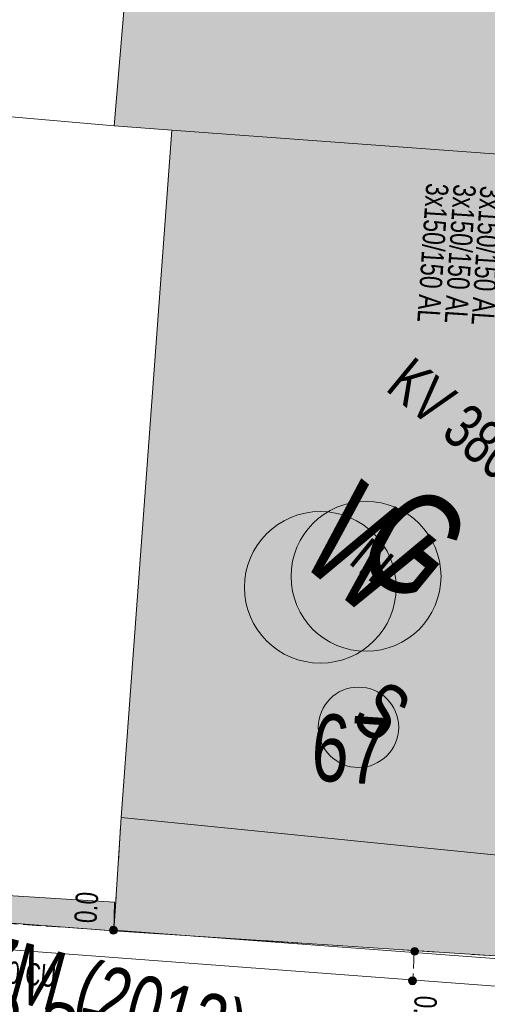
# Model space of a CAD drawing. Header units: metres. Extents: x -740 to 758, y -633 to 854.
# Tile 412 of 656: x -62 to -50, y -356 to -332. Entities that reach past the tile are written whole.
import ezdxf

# ---------------------------------------------------------------- set-up
doc = ezdxf.new("R2010")
doc.units = ezdxf.units.M
doc.header["$MEASUREMENT"] = 0
doc.linetypes.add('416_125', pattern=[0.5408, 0.416, -0.1248])
doc.linetypes.add('832_832', pattern=[1.664, 0.832, -0.832])
for name, color, linetype in [('Gas.LOVION', 7, 'Continuous'), ('Gis.LOVION', 7, 'Continuous'), ('Grundkarte.LOVION', 7, 'Continuous'), ('Grundkarte_Text.LOVION', 7, 'Continuous'), ('Strom.LOVION', 7, 'Continuous'), ('StromBemass.LOVION', 7, 'Continuous'), ('Wasser.LOVION', 7, 'Continuous')]:
    doc.layers.add(name, color=color, linetype=linetype)
doc.styles.add('ERSTELLTER_STIL_1', font='arial.ttf')

msp = doc.modelspace()

# ---------------------------------------------------------------- hatches: boundary and pattern name
at = {"layer": 'Grundkarte.LOVION', "linetype": 'Continuous', "lineweight": 18}
for color, points in [(9, [(-57.368, -330.017), (-58.939, -329.964), (-59.333, -334.701), (-57.964, -334.804), (-45.52, -335.715), (-45.131, -335.766), (-44.361, -325.198), (-44.148, -325.266), (-44.005, -322.799), (-44.154, -322.784), (-56.182, -321.891), (-58.415, -321.725), (-60.772, -322.104), (-61.129, -326.01), (-58.773, -326.223), (-57.164, -326.361)]), (9, [(-57.964, -334.804), (-59.168, -351.207), (-59.347, -353.914), (-48.31, -354.638), (-48.124, -352.314), (-48.087, -351.483), (-47.936, -349.4), (-47.776, -347.108), (-47.325, -340.532), (-45.838, -340.623), (-45.52, -335.715)]), (254, [(-59.325, -353.232), (-64.291, -352.92), (-64.319, -353.543), (-59.347, -353.914)])]:
    msp.add_hatch(color=color, dxfattribs=at).paths.add_polyline_path(points)
at = {"layer": 'StromBemass.LOVION', "linetype": 'Continuous', "lineweight": 13}
for points in [[(-59.281, -353.961), (-59.274, -353.951), (-59.268, -353.941), (-59.264, -353.929), (-59.261, -353.918), (-59.259, -353.906), (-59.259, -353.894), (-59.261, -353.882), (-59.264, -353.871), (-59.268, -353.86), (-59.274, -353.849), (-59.281, -353.84), (-59.289, -353.831), (-59.298, -353.823), (-59.309, -353.817), (-59.319, -353.812), (-59.331, -353.808), (-59.342, -353.806), (-59.354, -353.806), (-59.366, -353.806), (-59.378, -353.809), (-59.389, -353.812), (-59.4, -353.817), (-59.41, -353.824), (-59.419, -353.831), (-59.427, -353.84), (-59.434, -353.85), (-59.44, -353.86), (-59.444, -353.871), (-59.447, -353.883), (-59.449, -353.895), (-59.449, -353.907), (-59.447, -353.919), (-59.444, -353.93), (-59.44, -353.941), (-59.434, -353.952), (-59.427, -353.961), (-59.419, -353.97), (-59.41, -353.977), (-59.399, -353.984), (-59.389, -353.989), (-59.377, -353.992), (-59.366, -353.995), (-59.354, -353.995), (-59.342, -353.995), (-59.33, -353.992), (-59.319, -353.989), (-59.308, -353.983), (-59.298, -353.977), (-59.289, -353.969)], [(-52.097, -354.463), (-52.09, -354.454), (-52.085, -354.444), (-52.08, -354.433), (-52.078, -354.421), (-52.076, -354.41), (-52.076, -354.398), (-52.078, -354.387), (-52.081, -354.375), (-52.085, -354.365), (-52.091, -354.354), (-52.097, -354.345), (-52.105, -354.336), (-52.114, -354.329), (-52.124, -354.323), (-52.135, -354.318), (-52.146, -354.314), (-52.157, -354.312), (-52.169, -354.312), (-52.181, -354.312), (-52.192, -354.315), (-52.203, -354.318), (-52.214, -354.323), (-52.224, -354.329), (-52.233, -354.337), (-52.241, -354.345), (-52.247, -354.355), (-52.253, -354.365), (-52.257, -354.376), (-52.26, -354.387), (-52.261, -354.399), (-52.261, -354.411), (-52.26, -354.422), (-52.257, -354.433), (-52.253, -354.444), (-52.247, -354.454), (-52.24, -354.464), (-52.232, -354.472), (-52.223, -354.48), (-52.213, -354.486), (-52.203, -354.491), (-52.192, -354.494), (-52.18, -354.497), (-52.168, -354.497), (-52.157, -354.496), (-52.145, -354.494), (-52.134, -354.491), (-52.124, -354.486), (-52.114, -354.479), (-52.105, -354.472)], [(-52.147, -355.166), (-52.14, -355.156), (-52.134, -355.146), (-52.13, -355.135), (-52.127, -355.123), (-52.125, -355.112), (-52.125, -355.1), (-52.127, -355.088), (-52.13, -355.077), (-52.134, -355.066), (-52.14, -355.055), (-52.147, -355.046), (-52.155, -355.037), (-52.164, -355.03), (-52.174, -355.023), (-52.185, -355.018), (-52.196, -355.015), (-52.208, -355.013), (-52.22, -355.012), (-52.231, -355.013), (-52.243, -355.015), (-52.254, -355.019), (-52.265, -355.024), (-52.275, -355.03), (-52.284, -355.038), (-52.292, -355.046), (-52.299, -355.056), (-52.305, -355.066), (-52.309, -355.077), (-52.312, -355.089), (-52.313, -355.1), (-52.313, -355.112), (-52.312, -355.124), (-52.309, -355.135), (-52.304, -355.146), (-52.299, -355.157), (-52.292, -355.166), (-52.283, -355.175), (-52.274, -355.182), (-52.264, -355.189), (-52.254, -355.194), (-52.242, -355.197), (-52.231, -355.199), (-52.219, -355.2), (-52.207, -355.199), (-52.196, -355.197), (-52.184, -355.193), (-52.174, -355.188), (-52.164, -355.182), (-52.155, -355.174)]]:
    msp.add_hatch(color=7, dxfattribs=at).paths.add_polyline_path(points)

# ---------------------------------------------------------------- linework, layer by layer
at = {"layer": 'Gas.LOVION', "color": 5, "linetype": 'Continuous', "lineweight": 18}
msp.add_circle((-53.328, -345.453), 1.789, dxfattribs=at)
at = {"layer": 'Gis.LOVION', "color": 44, "linetype": 'Continuous', "lineweight": 18}
msp.add_lwpolyline([(-45.458, -335.901), (-45.791, -340.5), (-47.281, -340.38), (-48.347, -354.715), (-59.333, -353.898)], dxfattribs=at)
at = {"layer": 'Grundkarte.LOVION', "color": 8, "linetype": 'Continuous', "lineweight": 18}
for points in [[(-44.005, -322.799), (-41.207, -322.998), (-42.184, -335.98), (-45.131, -335.766), (-45.52, -335.715), (-57.964, -334.804), (-59.333, -334.701), (-62.345, -334.434), (-65.617, -334.222), (-72.555, -333.689), (-74.303, -310.067), (-70.369, -309.801), (-69.341, -309.73), (-68.402, -323.263), (-60.772, -322.104), (-58.415, -321.725), (-56.182, -321.891), (-44.154, -322.784)], [(-57.368, -330.017), (-57.164, -326.361), (-58.773, -326.223), (-61.129, -326.01), (-60.772, -322.104), (-58.415, -321.725), (-56.182, -321.891), (-44.154, -322.784), (-44.005, -322.799), (-44.148, -325.266), (-44.361, -325.198), (-45.131, -335.766), (-45.52, -335.715), (-57.964, -334.804), (-59.333, -334.701), (-58.939, -329.964)], [(-57.964, -334.804), (-45.52, -335.715), (-45.838, -340.623), (-47.325, -340.532), (-47.776, -347.108), (-47.936, -349.4), (-48.087, -351.483), (-48.124, -352.314), (-48.31, -354.638), (-59.347, -353.914), (-59.168, -351.207)]]:
    msp.add_lwpolyline(points, close=True, dxfattribs=at)
at = {"layer": 'Grundkarte.LOVION', "color": 253, "linetype": 'Continuous', "lineweight": 18}
msp.add_lwpolyline([(-68.402, -323.263), (-60.772, -322.104), (-58.415, -321.725), (-56.182, -321.891), (-44.154, -322.784), (-44.005, -322.799), (-41.207, -322.998), (-42.184, -335.98), (-43.35, -352.468), (-45.779, -354.834), (-48.31, -354.638), (-59.347, -353.914), (-64.319, -353.543)], dxfattribs=at)
at = {"layer": 'Grundkarte.LOVION', "color": 8, "linetype": 'Continuous', "lineweight": 18}
for points in [[(-62.345, -334.434), (-59.333, -334.701), (-57.964, -334.804), (-45.52, -335.715), (-45.131, -335.766), (-42.184, -335.98), (-43.35, -352.468), (-45.779, -354.834), (-48.31, -354.638), (-59.347, -353.914), (-64.319, -353.543)], [(-64.319, -353.543), (-59.347, -353.914), (-48.31, -354.638), (-45.779, -354.834), (-43.35, -352.468), (-44.433, -367.086)], [(-64.319, -353.543), (-59.347, -353.914), (-48.31, -354.638), (-45.779, -354.834), (-43.35, -352.468), (-44.433, -367.086)]]:
    msp.add_lwpolyline(points, dxfattribs=at)
at = {"layer": 'Grundkarte.LOVION', "color": 251, "linetype": 'Continuous', "lineweight": 13}
msp.add_lwpolyline([(-59.347, -353.914), (-59.168, -351.207), (-48.124, -352.314), (-48.31, -354.638)], close=True, dxfattribs=at)
at = {"layer": 'Grundkarte.LOVION', "color": 8, "linetype": '832_832', "lineweight": 18}
msp.add_lwpolyline([(-48.124, -352.314), (-48.31, -354.638), (-59.347, -353.914), (-59.168, -351.207)], dxfattribs=at)
at = {"layer": 'Grundkarte.LOVION', "color": 7, "linetype": 'Continuous', "lineweight": 13}
msp.add_lwpolyline([(-59.325, -353.232), (-59.347, -353.914), (-64.319, -353.543), (-64.291, -352.92)], close=True, dxfattribs=at)
at = {"layer": 'Strom.LOVION', "color": 150, "linetype": 'Continuous', "lineweight": 18}
msp.add_lwpolyline([(-90.738, -343.757), (-90.893, -344.437), (-70.135, -353.151), (-68.261, -353.884), (-43.459, -355.745), (-42.866, -355.613), (-42.667, -355.076), (-42.232, -350.453), (-41.84, -343.882), (-42.927, -343.797)], dxfattribs=at)
at = {"layer": 'Strom.LOVION', "color": 1, "linetype": 'Continuous', "lineweight": 18}
msp.add_circle((-53.508, -349.056), 0.959, dxfattribs=at)
at = {"layer": 'StromBemass.LOVION', "color": 7, "linetype": '416_125', "lineweight": 13}
for points in [[(-89.478, -345.008), (-70.135, -353.151), (-59.347, -353.914)], [(-52.176, -354.395), (-52.212, -355.093)]]:
    msp.add_lwpolyline(points, dxfattribs=at)
at = {"layer": 'StromBemass.LOVION', "color": 7, "linetype": 'Continuous', "lineweight": 13}
for centre, radius in [((-59.354, -353.9), 0.0949), ((-52.169, -354.404), 0.0929), ((-52.219, -355.106), 0.0941)]:
    msp.add_circle(centre, radius, dxfattribs=at)
at = {"layer": 'Wasser.LOVION', "color": 94, "linetype": 'Continuous', "lineweight": 18}
msp.add_circle((-54.419, -345.716), 1.81, dxfattribs=at)

# ---------------------------------------------------------------- texts
at = {"layer": 'Gas.LOVION', "color": 5, "linetype": 'Continuous', "lineweight": 18, "attachment_point": 7, "style": 'ERSTELLTER_STIL_1'}
for s, insert, char_height, rotation in [('{\\A1;\\W0.71562x;G}', (-53.742, -345.037), 2.48983, 320.5838), ('{\\A1;\\W0.72102x;300 ND ST KA (2013)}', (-66.566, -356.242), 1.42279, 347.8432)]:
    msp.add_mtext(s, dxfattribs=dict(at, insert=insert, char_height=char_height, rotation=rotation))
at = {"layer": 'Grundkarte_Text.LOVION', "color": 7, "linetype": 'Continuous', "lineweight": 13, "insert": (-53.785, -345.117), "char_height": 0.83072, "attachment_point": 7, "rotation": 320.5836, "style": 'ERSTELLTER_STIL_1'}
msp.add_mtext('{\\A1;\\W0.89453x;III}', dxfattribs=at)
at = {"layer": 'Grundkarte_Text.LOVION', "color": 8, "linetype": 'Continuous', "lineweight": 18, "insert": (-54.673, -350.337), "char_height": 1.60082, "attachment_point": 7, "rotation": 356.0548, "style": 'ERSTELLTER_STIL_1'}
msp.add_mtext('{\\A1;\\W0.71560x;67}', dxfattribs=at)
at = {"layer": 'Strom.LOVION', "color": 150, "linetype": 'Continuous', "lineweight": 18, "attachment_point": 7, "style": 'ERSTELLTER_STIL_1'}
for s, insert, char_height, rotation in [('{\\A1;\\W0.72203x;3x150/150 AL}', (-51.896, -336.057), 0.53355, 266.2471), ('{\\A1;\\W0.72203x;3x150/150 AL}', (-51.243, -336.082), 0.53355, 266.2443), ('{\\A1;\\W0.72202x;3x150/150 AL}', (-50.604, -336.123), 0.53355, 266.2443), ('{\\A1;\\W0.67982x;3x70/50 CU }', (-63.413, -355.048), 0.53354, 355.2435)]:
    msp.add_mtext(s, dxfattribs=dict(at, insert=insert, char_height=char_height, rotation=rotation))
at = {"layer": 'Strom.LOVION', "color": 7, "linetype": 'Continuous', "lineweight": 13, "insert": (-52.902, -341.007), "char_height": 1.06711, "attachment_point": 7, "rotation": 320.5849, "style": 'ERSTELLTER_STIL_1'}
msp.add_mtext('{\\A1;\\W0.71557x;KV 38046}', dxfattribs=at)
at = {"layer": 'Strom.LOVION', "color": 1, "linetype": 'Continuous', "lineweight": 18, "insert": (-53.749, -348.927), "char_height": 1.37444, "attachment_point": 7, "rotation": 320.5838, "style": 'ERSTELLTER_STIL_1'}
msp.add_mtext('{\\A1;\\W0.71558x;S}', dxfattribs=at)
at = {"layer": 'StromBemass.LOVION', "color": 7, "linetype": 'Continuous', "lineweight": 13, "char_height": 0.53355, "attachment_point": 7, "style": 'ERSTELLTER_STIL_1'}
for s, insert, rotation in [('{\\A1;\\W0.71556x;0.0}', (-59.753, -353.744), 86.2415), ('{\\A1;\\W0.71559x;0.7}', (-52.171, -355.447), 266.2443)]:
    msp.add_mtext(s, dxfattribs=dict(at, insert=insert, rotation=rotation))
at = {"layer": 'Wasser.LOVION', "color": 94, "linetype": 'Continuous', "lineweight": 18, "insert": (-55.032, -345.026), "char_height": 2.48983, "attachment_point": 7, "rotation": 320.5841, "style": 'ERSTELLTER_STIL_1'}
msp.add_mtext('{\\A1;\\W0.71561x;W}', dxfattribs=at)
at = {"layer": 'Wasser.LOVION', "color": 150, "linetype": 'Continuous', "lineweight": 18, "insert": (-72.315, -353.155), "char_height": 1.42279, "attachment_point": 7, "rotation": 344.7852, "style": 'ERSTELLTER_STIL_1'}
msp.add_mtext('{\\A1;\\W0.71559x;150 GGG ZnAl ZM (2013)}', dxfattribs=at)

doc.saveas('drawing.dxf')
